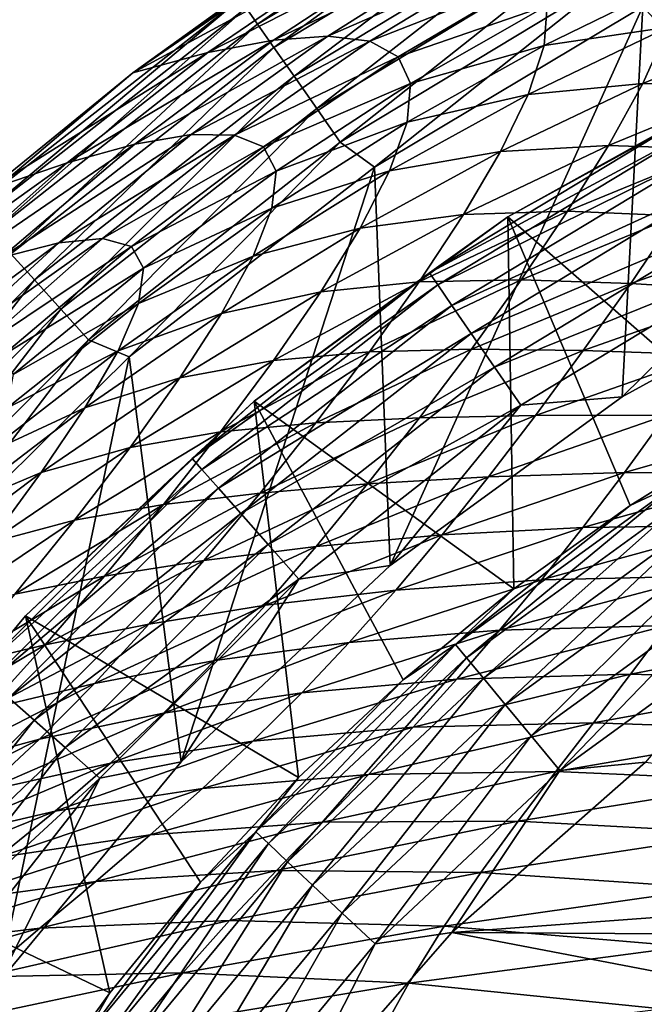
# Model space of a CAD drawing. Header units: metres. Extents: x -92 to 264, y -100 to 50.
# Tile 581 of 721: x 191.62 to 194.49, y 24.56 to 29.08. Entities that reach past the tile are written whole.
import ezdxf

# ---------------------------------------------------------------- set-up
doc = ezdxf.new("R2010")
doc.units = ezdxf.units.M
doc.layers.add('solid_21062050_01', color=7, linetype='CONTINUOUS')

msp = doc.modelspace()

# ---------------------------------------------------------------- linework, layer by layer
at = {"layer": 'solid_21062050_01'}
for points in [[(192.713333, 29.05699, 0.463466), (192.660858, 29.132036, 0.646537), (193.995346, 29.940134, 0.646537)], [(194.038315, 29.85927, 0.463466), (192.713333, 29.05699, 0.463466), (193.995346, 29.940134, 0.646537)], [(192.787888, 28.950405, 0.299666), (192.713333, 29.05699, 0.463466), (194.038315, 29.85927, 0.463466)], [(194.09935, 29.744415, 0.299666), (192.787888, 28.950405, 0.299666), (194.038315, 29.85927, 0.463466)], [(192.880249, 28.818195, 0.166512), (192.787888, 28.950405, 0.299666), (194.09935, 29.744415, 0.299666)], [(194.174973, 29.601969, 0.166512), (192.880249, 28.818195, 0.166512), (194.09935, 29.744415, 0.299666)], [(195.786804, 29.720613), (195.538712, 27.980227), (194.48056, 29.138233)], [(192.984024, 28.669586, 0.071482), (192.880249, 28.818195, 0.166512), (194.174973, 29.601969, 0.166512)], [(194.259949, 29.441864, 0.071482), (192.984024, 28.669586, 0.071482), (194.174973, 29.601969, 0.166512)], [(193.443085, 29.41618, 15.273205), (192.485413, 28.926516, 8.308378), (192.78537, 28.983305, 15.299473)], [(193.443085, 29.41618, 15.273205), (193.158615, 29.387323, 8.295835), (192.485413, 28.926516, 8.308378)], [(193.680023, 29.409983, 21.953388), (193.443085, 29.41618, 15.273205), (192.78537, 28.983305, 15.299473)], [(193.091949, 28.515064, 0.016852), (192.984024, 28.669586, 0.071482), (194.259949, 29.441864, 0.071482)], [(194.348312, 29.275383, 0.016851), (193.091949, 28.515064, 0.016852), (194.259949, 29.441864, 0.071482)], [(193.158615, 29.387323, 8.295835), (192.140213, 28.833567, 1.018013), (192.485413, 28.926516, 8.308378)], [(193.158615, 29.387323, 8.295835), (192.833069, 29.326378, 1.017039), (192.140213, 28.833567, 1.018013)], [(193.680023, 29.409983, 21.953388), (192.78537, 28.983305, 15.299473), (193.035385, 29.002001, 21.996113)], [(193.86293, 29.365307, 28.347052), (193.680023, 29.409983, 21.953388), (193.035385, 29.002001, 21.996113)], [(192.833069, 29.326378, 1.017039), (192.680634, 29.223757, 1.017248), (192.140213, 28.833567, 1.018013)], [(193.86293, 29.365307, 28.347052), (193.035385, 29.002001, 21.996113), (193.228302, 28.978416, 28.408422)], [(193.985413, 29.277798, 34.480911), (193.86293, 29.365307, 28.347052), (193.228302, 28.978416, 28.408422)], [(193.249802, 28.401663), (193.091949, 28.515064, 0.016852), (194.348312, 29.275383, 0.016851)], [(193.985413, 29.277798, 34.480911), (193.228302, 28.978416, 28.408422), (193.357101, 28.907551, 34.55949)], [(194.48056, 29.138233), (193.249802, 28.401663), (194.348312, 29.275383, 0.016851)], [(194.041092, 29.142965, 40.384106), (193.985413, 29.277798, 34.480911), (193.357101, 28.907551, 34.55949)], [(194.664444, 29.270737, 45.996376), (194.041092, 29.142965, 40.384106), (194.027863, 28.95956, 46.075249)], [(194.596146, 29.0436, 51.472496), (194.664444, 29.270737, 45.996376), (194.027863, 28.95956, 46.075249)], [(192.631683, 29.173897, 0.836089), (192.140213, 28.833567, 1.018013), (192.680634, 29.223757, 1.017248)], [(192.631683, 29.173897, 0.836089), (191.399399, 28.206093, 0.836089), (192.140213, 28.833567, 1.018013)], [(191.433487, 28.168127, 0.646537), (191.399399, 28.206093, 0.836089), (192.631683, 29.173897, 0.836089)], [(192.660858, 29.132036, 0.646537), (191.433487, 28.168127, 0.646537), (192.631683, 29.173897, 0.836089)], [(191.494797, 28.100101, 0.463467), (191.433487, 28.168127, 0.646537), (192.660858, 29.132036, 0.646537)], [(192.713333, 29.05699, 0.463466), (191.494797, 28.100101, 0.463467), (192.660858, 29.132036, 0.646537)], [(194.48056, 29.138233), (193.321121, 26.572826), (193.249802, 28.401663)], [(194.48056, 29.138233), (194.385696, 27.346333), (193.321121, 26.572826)], [(194.041092, 29.142965, 40.384106), (193.357101, 28.907551, 34.55949), (193.41481, 28.7843, 40.474277)], [(194.027863, 28.95956, 46.075249), (194.041092, 29.142965, 40.384106), (193.41481, 28.7843, 40.474277)], [(194.48056, 29.138233), (195.538712, 27.980227), (194.385696, 27.346333)], [(191.581863, 28.003489, 0.299667), (191.494797, 28.100101, 0.463467), (192.713333, 29.05699, 0.463466)], [(192.787888, 28.950405, 0.299666), (191.581863, 28.003489, 0.299667), (192.713333, 29.05699, 0.463466)], [(195.140793, 29.057505, 56.674797), (194.596146, 29.0436, 51.472496), (194.479538, 28.784901, 56.724163)], [(194.998367, 28.778862, 61.695271), (195.140793, 29.057505, 56.674797), (194.479538, 28.784901, 56.724163)], [(194.596146, 29.0436, 51.472496), (194.027863, 28.95956, 46.075249), (193.953461, 28.733805, 51.548634)], [(194.479538, 28.784901, 56.724163), (194.596146, 29.0436, 51.472496), (193.953461, 28.733805, 51.548634)], [(192.78537, 28.983305, 15.299473), (191.83989, 28.421421, 8.324612), (192.15007, 28.50631, 15.33311)], [(192.78537, 28.983305, 15.299473), (192.485413, 28.926516, 8.308378), (191.83989, 28.421421, 8.324612)], [(193.035385, 29.002001, 21.996113), (192.15007, 28.50631, 15.33311), (192.4086, 28.550133, 22.049849)], [(193.035385, 29.002001, 21.996113), (192.78537, 28.983305, 15.299473), (192.15007, 28.50631, 15.33311)], [(193.228302, 28.978416, 28.408422), (193.035385, 29.002001, 21.996113), (192.4086, 28.550133, 22.049849)], [(193.228302, 28.978416, 28.408422), (192.4086, 28.550133, 22.049849), (192.607758, 28.547945, 28.484325)], [(193.357101, 28.907551, 34.55949), (193.228302, 28.978416, 28.408422), (192.607758, 28.547945, 28.484325)], [(192.485413, 28.926516, 8.308378), (191.485703, 28.29994, 1.01895), (191.83989, 28.421421, 8.324612)], [(192.485413, 28.926516, 8.308378), (192.140213, 28.833567, 1.018013), (191.485703, 28.29994, 1.01895)], [(191.689774, 27.883627, 0.166512), (191.581863, 28.003489, 0.299667), (192.787888, 28.950405, 0.299666)], [(192.880249, 28.818195, 0.166512), (191.689774, 27.883627, 0.166512), (192.787888, 28.950405, 0.299666)], [(194.027863, 28.95956, 46.075249), (193.41481, 28.7843, 40.474277), (193.399246, 28.607347, 46.168907)], [(193.953461, 28.733805, 51.548634), (194.027863, 28.95956, 46.075249), (193.399246, 28.607347, 46.168907)], [(193.357101, 28.907551, 34.55949), (192.607758, 28.547945, 28.484325), (192.739944, 28.494102, 34.655697)], [(193.41481, 28.7843, 40.474277), (193.357101, 28.907551, 34.55949), (192.739944, 28.494102, 34.655697)], [(191.399399, 28.206093, 0.836089), (191.485703, 28.29994, 1.01895), (192.140213, 28.833567, 1.018013)], [(193.861252, 28.173126, -1.041631), (195.122025, 28.86624, -1.041631), (194.980042, 27.194836, -35.04163)], [(194.68335, 28.63002, -0.816342), (195.122025, 28.86624, -1.041631), (193.861252, 28.173126, -1.041631)], [(191.811005, 27.748886, 0.071482), (191.689774, 27.883627, 0.166512), (192.880249, 28.818195, 0.166512)], [(192.984024, 28.669586, 0.071482), (191.811005, 27.748886, 0.071482), (192.880249, 28.818195, 0.166512)], [(193.41481, 28.7843, 40.474277), (192.739944, 28.494102, 34.655697), (192.797653, 28.382895, 40.584457)], [(193.399246, 28.607347, 46.168907), (193.41481, 28.7843, 40.474277), (192.797653, 28.382895, 40.584457)], [(194.479538, 28.784901, 56.724163), (193.953461, 28.733805, 51.548634), (193.826996, 28.472982, 56.795135)], [(194.322952, 28.501062, 61.739346), (194.479538, 28.784901, 56.724163), (193.826996, 28.472982, 56.795135)], [(194.998367, 28.778862, 61.695271), (194.479538, 28.784901, 56.724163), (194.322952, 28.501062, 61.739346)], [(194.826843, 28.48328, 66.464333), (194.998367, 28.778862, 61.695271), (194.322952, 28.501062, 61.739346)], [(193.953461, 28.733805, 51.548634), (193.399246, 28.607347, 46.168907), (193.318802, 28.383711, 51.640007)], [(193.826996, 28.472982, 56.795135), (193.953461, 28.733805, 51.548634), (193.318802, 28.383711, 51.640007)], [(191.937088, 27.608788, 0.016852), (191.811005, 27.748886, 0.071482), (192.984024, 28.669586, 0.071482)], [(193.091949, 28.515064, 0.016852), (191.937088, 27.608788, 0.016852), (192.984024, 28.669586, 0.071482)], [(193.399246, 28.607347, 46.168907), (192.797653, 28.382895, 40.584457), (192.778717, 28.213003, 46.284206)], [(193.318802, 28.383711, 51.640007), (193.399246, 28.607347, 46.168907), (192.778717, 28.213003, 46.284206)], [(193.501083, 27.91531, -0.816342), (194.68335, 28.63002, -0.816342), (193.861252, 28.173126, -1.041631)], [(194.714417, 28.570839, -0.599173), (194.68335, 28.63002, -0.816342), (193.501083, 27.91531, -0.816342)], [(193.539047, 27.860306, -0.599173), (194.714417, 28.570839, -0.599173), (193.501083, 27.91531, -0.816342)], [(194.767456, 28.469776, -0.402698), (194.714417, 28.570839, -0.599173), (193.539047, 27.860306, -0.599173)], [(192.4086, 28.550133, 22.049849), (191.5392, 27.985741, 15.374513), (191.801178, 28.054417, 22.115206)], [(192.4086, 28.550133, 22.049849), (192.15007, 28.50631, 15.33311), (191.5392, 27.985741, 15.374513)], [(192.607758, 28.547945, 28.484325), (192.4086, 28.550133, 22.049849), (191.801178, 28.054417, 22.115206)], [(192.607758, 28.547945, 28.484325), (191.801178, 28.054417, 22.115206), (192.002335, 28.073519, 28.57552)], [(192.124512, 27.530394), (191.937088, 27.608788, 0.016852), (193.091949, 28.515064, 0.016852)], [(192.739944, 28.494102, 34.655697), (192.607758, 28.547945, 28.484325), (192.002335, 28.073519, 28.57552)], [(193.249802, 28.401663), (192.124512, 27.530394), (193.091949, 28.515064, 0.016852)], [(192.15007, 28.50631, 15.33311), (191.22467, 27.87319, 8.344684), (191.5392, 27.985741, 15.374513)], [(192.15007, 28.50631, 15.33311), (191.83989, 28.421421, 8.324612), (191.22467, 27.87319, 8.344684)], [(192.739944, 28.494102, 34.655697), (192.002335, 28.073519, 28.57552), (192.134598, 28.036785, 34.770382)], [(192.797653, 28.382895, 40.584457), (192.739944, 28.494102, 34.655697), (192.134598, 28.036785, 34.770382)], [(193.826996, 28.472982, 56.795135), (193.318802, 28.383711, 51.640007), (193.183258, 28.121525, 56.881611)], [(193.657608, 28.18437, 61.805611), (193.826996, 28.472982, 56.795135), (193.183258, 28.121525, 56.881611)], [(193.603882, 27.766373, -0.402698), (194.767456, 28.469776, -0.402698), (193.539047, 27.860306, -0.599173)], [(194.839737, 28.332047, -0.237061), (194.767456, 28.469776, -0.402698), (193.603882, 27.766373, -0.402698)], [(194.322952, 28.501062, 61.739346), (193.826996, 28.472982, 56.795135), (193.657608, 28.18437, 61.805611)], [(194.134674, 28.198536, 66.50618), (194.322952, 28.501062, 61.739346), (193.657608, 28.18437, 61.805611)], [(194.826843, 28.48328, 66.464333), (194.322952, 28.501062, 61.739346), (194.134674, 28.198536, 66.50618)], [(194.633301, 28.176992, 70.97171), (194.826843, 28.48328, 66.464333), (194.134674, 28.198536, 66.50618)], [(191.83989, 28.421421, 8.324612), (190.866455, 27.722708, 1.019744), (191.22467, 27.87319, 8.344684)], [(191.83989, 28.421421, 8.324612), (191.485703, 28.29994, 1.01895), (190.866455, 27.722708, 1.019744)], [(193.249802, 28.401663), (192.361938, 25.672016), (192.124512, 27.530394)], [(192.797653, 28.382895, 40.584457), (192.134598, 28.036785, 34.770382), (192.189972, 27.937922, 40.715534)], [(192.778717, 28.213003, 46.284206), (192.797653, 28.382895, 40.584457), (192.189972, 27.937922, 40.715534)], [(193.249802, 28.401663), (193.321121, 26.572826), (192.361938, 25.672016)], [(193.318802, 28.383711, 51.640007), (192.778717, 28.213003, 46.284206), (192.692062, 27.992247, 51.754192)], [(193.183258, 28.121525, 56.881611), (193.318802, 28.383711, 51.640007), (192.692062, 27.992247, 51.754192)], [(193.692245, 27.638361, -0.237061), (194.839737, 28.332047, -0.237061), (193.603882, 27.766373, -0.402698)], [(194.927536, 28.164764, -0.110815), (194.839737, 28.332047, -0.237061), (193.692245, 27.638361, -0.237061)], [(192.778717, 28.213003, 46.284206), (192.189972, 27.937922, 40.715534), (192.166382, 27.77569, 46.422108)], [(192.692062, 27.992247, 51.754192), (192.778717, 28.213003, 46.284206), (192.166382, 27.77569, 46.422108)], [(194.134674, 28.198536, 66.50618), (193.657608, 28.18437, 61.805611), (193.454346, 27.875286, 66.571037)], [(193.922531, 27.88435, 71.015831), (194.134674, 28.198536, 66.50618), (193.454346, 27.875286, 66.571037)], [(194.633301, 28.176992, 70.97171), (194.134674, 28.198536, 66.50618), (193.922531, 27.88435, 71.015831)], [(192.697296, 27.327461, -1.041631), (193.861252, 28.173126, -1.041631), (193.888077, 26.465214, -35.04163)], [(193.501083, 27.91531, -0.816342), (193.861252, 28.173126, -1.041631), (192.697296, 27.327461, -1.041631)], [(193.657608, 28.18437, 61.805611), (193.183258, 28.121525, 56.881611), (193.002411, 27.828926, 61.887749)], [(193.454346, 27.875286, 66.571037), (193.657608, 28.18437, 61.805611), (193.002411, 27.828926, 61.887749)], [(193.799561, 27.48288, -0.110815), (194.927536, 28.164764, -0.110815), (193.692245, 27.638361, -0.237061)], [(193.799561, 27.48288, -0.110815), (195.026321, 27.976564, -0.030477), (194.927536, 28.164764, -0.110815)], [(193.861252, 28.173126, -1.041631), (194.422119, 26.847898, -35.04163), (193.888077, 26.465214, -35.04163)], [(193.861252, 28.173126, -1.041631), (194.980042, 27.194836, -35.04163), (194.422119, 26.847898, -35.04163)], [(194.424438, 27.866785, 75.21093), (194.633301, 28.176992, 70.97171), (193.922531, 27.88435, 71.015831)], [(195.17276, 28.130915, 75.158585), (194.633301, 28.176992, 70.97171), (194.424438, 27.866785, 75.21093)], [(193.183258, 28.121525, 56.881611), (192.692062, 27.992247, 51.754192), (192.548035, 27.729591, 56.991863)], [(193.002411, 27.828926, 61.887749), (193.183258, 28.121525, 56.881611), (192.548035, 27.729591, 56.991863)], [(194.977982, 27.831303, 79.113014), (195.17276, 28.130915, 75.158585), (194.424438, 27.866785, 75.21093)], [(192.002335, 28.073519, 28.57552), (191.214096, 27.514851, 22.183701), (191.412613, 27.55477, 28.671106)], [(192.002335, 28.073519, 28.57552), (191.801178, 28.054417, 22.115206), (191.214096, 27.514851, 22.183701)], [(192.134598, 28.036785, 34.770382), (192.002335, 28.073519, 28.57552), (191.412613, 27.55477, 28.671106)], [(191.801178, 28.054417, 22.115206), (190.954315, 27.422142, 15.417797), (191.214096, 27.514851, 22.183701)], [(191.801178, 28.054417, 22.115206), (191.5392, 27.985741, 15.374513), (190.954315, 27.422142, 15.417797)], [(192.134598, 28.036785, 34.770382), (191.412613, 27.55477, 28.671106), (191.541367, 27.535061, 34.890392)], [(192.189972, 27.937922, 40.715534), (192.134598, 28.036785, 34.770382), (191.541367, 27.535061, 34.890392)], [(191.689774, 27.883627, 0.166512), (190.622849, 26.809824, 0.166512), (191.581863, 28.003489, 0.299667)], [(192.692062, 27.992247, 51.754192), (192.166382, 27.77569, 46.422108), (192.073212, 27.558695, 51.892273)], [(192.548035, 27.729591, 56.991863), (192.692062, 27.992247, 51.754192), (192.073212, 27.558695, 51.892273)], [(193.799561, 27.48288, -0.110815), (193.920303, 27.307959, -0.030477), (195.026321, 27.976564, -0.030477)], [(195.026321, 27.976564, -0.030477), (193.920303, 27.307959, -0.030477), (194.385696, 27.346333)], [(195.026321, 27.976564, -0.030477), (194.385696, 27.346333), (195.538712, 27.980227)], [(192.189972, 27.937922, 40.715534), (191.541367, 27.535061, 34.890392), (191.59201, 27.448896, 40.852249)], [(192.166382, 27.77569, 46.422108), (192.189972, 27.937922, 40.715534), (191.59201, 27.448896, 40.852249)], [(190.759903, 26.691198, 0.071482), (190.622849, 26.809824, 0.166512), (191.689774, 27.883627, 0.166512)], [(191.811005, 27.748886, 0.071482), (190.759903, 26.691198, 0.071482), (191.689774, 27.883627, 0.166512)], [(192.413574, 27.063305, -0.816342), (193.501083, 27.91531, -0.816342), (192.697296, 27.327461, -1.041631)], [(193.539047, 27.860306, -0.599173), (193.501083, 27.91531, -0.816342), (192.413574, 27.063305, -0.816342)], [(193.922531, 27.88435, 71.015831), (193.454346, 27.875286, 66.571037), (193.225708, 27.553566, 71.084084)], [(193.693939, 27.566025, 75.262062), (193.922531, 27.88435, 71.015831), (193.225708, 27.553566, 71.084084)], [(194.424438, 27.866785, 75.21093), (193.922531, 27.88435, 71.015831), (193.693939, 27.566025, 75.262062)], [(192.457901, 27.013277, -0.599173), (193.539047, 27.860306, -0.599173), (192.413574, 27.063305, -0.816342)], [(193.603882, 27.766373, -0.402698), (193.539047, 27.860306, -0.599173), (192.457901, 27.013277, -0.599173)], [(193.454346, 27.875286, 66.571037), (193.002411, 27.828926, 61.887749), (192.785995, 27.514078, 66.652458)], [(193.225708, 27.553566, 71.084084), (193.454346, 27.875286, 66.571037), (192.785995, 27.514078, 66.652458)], [(194.20697, 27.559471, 79.175644), (194.424438, 27.866785, 75.21093), (193.693939, 27.566025, 75.262062)], [(194.977982, 27.831303, 79.113014), (194.424438, 27.866785, 75.21093), (194.20697, 27.559471, 79.175644)], [(193.002411, 27.828926, 61.887749), (192.548035, 27.729591, 56.991863), (192.356949, 27.433992, 61.994675)], [(192.785995, 27.514078, 66.652458), (193.002411, 27.828926, 61.887749), (192.356949, 27.433992, 61.994675)], [(194.780975, 27.540155, 82.782234), (194.977982, 27.831303, 79.113014), (194.20697, 27.559471, 79.175644)], [(190.902435, 26.567867, 0.016852), (190.759903, 26.691198, 0.071482), (191.811005, 27.748886, 0.071482)], [(191.937088, 27.608788, 0.016852), (190.902435, 26.567867, 0.016852), (191.811005, 27.748886, 0.071482)], [(192.166382, 27.77569, 46.422108), (191.59201, 27.448896, 40.852249), (191.562592, 27.295185, 46.565502)], [(192.073212, 27.558695, 51.892273), (192.166382, 27.77569, 46.422108), (191.562592, 27.295185, 46.565502)], [(192.533585, 26.927843, -0.402698), (193.603882, 27.766373, -0.402698), (192.457901, 27.013277, -0.599173)], [(193.692245, 27.638361, -0.237061), (193.603882, 27.766373, -0.402698), (192.533585, 26.927843, -0.402698)], [(192.548035, 27.729591, 56.991863), (192.073212, 27.558695, 51.892273), (191.921204, 27.296677, 57.127167)], [(192.356949, 27.433992, 61.994675), (192.548035, 27.729591, 56.991863), (191.921204, 27.296677, 57.127167)], [(191.121429, 26.539236), (190.902435, 26.567867, 0.016852), (191.937088, 27.608788, 0.016852)], [(192.124512, 27.530394), (191.121429, 26.539236), (191.937088, 27.608788, 0.016852)], [(192.636734, 26.811415, -0.237061), (193.692245, 27.638361, -0.237061), (192.533585, 26.927843, -0.402698)], [(193.799561, 27.48288, -0.110815), (193.692245, 27.638361, -0.237061), (192.636734, 26.811415, -0.237061)], [(193.693939, 27.566025, 75.262062), (193.225708, 27.553566, 71.084084), (192.97966, 27.227478, 75.338791)], [(193.456314, 27.251102, 79.238731), (193.693939, 27.566025, 75.262062), (192.97966, 27.227478, 75.338791)], [(194.20697, 27.559471, 79.175644), (193.693939, 27.566025, 75.262062), (193.456314, 27.251102, 79.238731)], [(192.124512, 27.530394), (191.523285, 24.65818), (191.121429, 26.539236)], [(192.073212, 27.558695, 51.892273), (191.562592, 27.295185, 46.565502), (191.462784, 27.08325, 52.03558)], [(191.921204, 27.296677, 57.127167), (192.073212, 27.558695, 51.892273), (191.462784, 27.08325, 52.03558)], [(192.124512, 27.530394), (192.361938, 25.672016), (191.523285, 24.65818)], [(193.225708, 27.553566, 71.084084), (192.785995, 27.514078, 66.652458), (192.542984, 27.185623, 71.169968)], [(192.97966, 27.227478, 75.338791), (193.225708, 27.553566, 71.084084), (192.542984, 27.185623, 71.169968)], [(193.98761, 27.261862, 82.859528), (194.20697, 27.559471, 79.175644), (193.456314, 27.251102, 79.238731)], [(194.780975, 27.540155, 82.782234), (194.20697, 27.559471, 79.175644), (193.98761, 27.261862, 82.859528)], [(194.586761, 27.262705, 86.164055), (194.780975, 27.540155, 82.782234), (193.98761, 27.261862, 82.859528)], [(192.785995, 27.514078, 66.652458), (192.356949, 27.433992, 61.994675), (192.129074, 27.114449, 66.759956)], [(192.542984, 27.185623, 71.169968), (192.785995, 27.514078, 66.652458), (192.129074, 27.114449, 66.759956)], [(192.762009, 26.670006, -0.110815), (193.799561, 27.48288, -0.110815), (192.636734, 26.811415, -0.237061)], [(192.762009, 26.670006, -0.110815), (193.920303, 27.307959, -0.030477), (193.799561, 27.48288, -0.110815)], [(192.356949, 27.433992, 61.994675), (191.921204, 27.296677, 57.127167), (191.721069, 26.999372, 62.127922)], [(192.129074, 27.114449, 66.759956), (192.356949, 27.433992, 61.994675), (191.721069, 26.999372, 62.127922)], [(193.920303, 27.307959, -0.030477), (193.321121, 26.572826), (194.385696, 27.346333)], [(191.921204, 27.296677, 57.127167), (191.462784, 27.08325, 52.03558), (191.303558, 26.823513, 57.267548)], [(191.721069, 26.999372, 62.127922), (191.921204, 27.296677, 57.127167), (191.303558, 26.823513, 57.267548)], [(191.648499, 26.342581, -1.041631), (192.697296, 27.327461, -1.041631), (192.900696, 25.599304, -35.04163)], [(192.413574, 27.063305, -0.816342), (192.697296, 27.327461, -1.041631), (191.648499, 26.342581, -1.041631)], [(192.697296, 27.327461, -1.041631), (193.380219, 26.04842, -35.04163), (192.900696, 25.599304, -35.04163)], [(192.697296, 27.327461, -1.041631), (193.888077, 26.465214, -35.04163), (193.380219, 26.04842, -35.04163)], [(192.762009, 26.670006, -0.110815), (192.902954, 26.510912, -0.030477), (193.920303, 27.307959, -0.030477)], [(193.920303, 27.307959, -0.030477), (192.902954, 26.510912, -0.030477), (193.321121, 26.572826)], [(193.456314, 27.251102, 79.238731), (192.97966, 27.227478, 75.338791), (192.724197, 26.9053, 79.329254)], [(193.217026, 26.947121, 82.939697), (193.456314, 27.251102, 79.238731), (192.724197, 26.9053, 79.329254)], [(193.98761, 27.261862, 82.859528), (193.456314, 27.251102, 79.238731), (193.217026, 26.947121, 82.939697)], [(193.771927, 26.979706, 86.260612), (193.98761, 27.261862, 82.859528), (193.217026, 26.947121, 82.939697)], [(194.586761, 27.262705, 86.164055), (193.98761, 27.261862, 82.859528), (193.771927, 26.979706, 86.260612)], [(194.395432, 26.999151, 89.28093), (194.586761, 27.262705, 86.164055), (193.771927, 26.979706, 86.260612)], [(195.258926, 27.246725, 89.172676), (194.586761, 27.262705, 86.164055), (194.395432, 26.999151, 89.28093)], [(195.092392, 26.996878, 92.036232), (195.258926, 27.246725, 89.172676), (194.395432, 26.999151, 89.28093)], [(192.97966, 27.227478, 75.338791), (192.542984, 27.185623, 71.169968), (192.281784, 26.852554, 75.434624)], [(192.724197, 26.9053, 79.329254), (192.97966, 27.227478, 75.338791), (192.281784, 26.852554, 75.434624)], [(192.542984, 27.185623, 71.169968), (192.129074, 27.114449, 66.759956), (191.873718, 26.780365, 71.283463)], [(192.281784, 26.852554, 75.434624), (192.542984, 27.185623, 71.169968), (191.873718, 26.780365, 71.283463)], [(194.637894, 26.949329, -35.257172), (194.422119, 26.847898, -35.04163), (194.980042, 27.194836, -35.04163)], [(192.129074, 27.114449, 66.759956), (191.721069, 26.999372, 62.127922), (191.483429, 26.67655, 66.895348)], [(191.873718, 26.780365, 71.283463), (192.129074, 27.114449, 66.759956), (191.483429, 26.67655, 66.895348)], [(191.436691, 26.086426, -0.816342), (192.413574, 27.063305, -0.816342), (191.648499, 26.342581, -1.041631)], [(192.457901, 27.013277, -0.599173), (192.413574, 27.063305, -0.816342), (191.436691, 26.086426, -0.816342)], [(191.721069, 26.999372, 62.127922), (191.303558, 26.823513, 57.267548), (191.095825, 26.526394, 62.266487)], [(191.483429, 26.67655, 66.895348), (191.721069, 26.999372, 62.127922), (191.095825, 26.526394, 62.266487)], [(191.486725, 26.042105, -0.599173), (192.457901, 27.013277, -0.599173), (191.436691, 26.086426, -0.816342)], [(192.533585, 26.927843, -0.402698), (192.457901, 27.013277, -0.599173), (191.486725, 26.042105, -0.599173)], [(193.771927, 26.979706, 86.260612), (193.217026, 26.947121, 82.939697), (192.982025, 26.660332, 86.363213)], [(193.559372, 26.71311, 89.400108), (193.771927, 26.979706, 86.260612), (192.982025, 26.660332, 86.363213)], [(194.395432, 26.999151, 89.28093), (193.771927, 26.979706, 86.260612), (193.559372, 26.71311, 89.400108)], [(194.205307, 26.747894, 92.164124), (194.395432, 26.999151, 89.28093), (193.559372, 26.71311, 89.400108)], [(195.092392, 26.996878, 92.036232), (194.395432, 26.999151, 89.28093), (194.205307, 26.747894, 92.164124)], [(194.9263, 26.756399, 94.698654), (195.092392, 26.996878, 92.036232), (194.205307, 26.747894, 92.164124)], [(193.217026, 26.947121, 82.939697), (192.724197, 26.9053, 79.329254), (192.467255, 26.595314, 83.049553)], [(192.982025, 26.660332, 86.363213), (193.217026, 26.947121, 82.939697), (192.467255, 26.595314, 83.049553)], [(193.621201, 26.210653, -35.257172), (194.422119, 26.847898, -35.04163), (194.637894, 26.949329, -35.257172)], [(193.621201, 26.210653, -35.257172), (194.637894, 26.949329, -35.257172), (193.671417, 26.149937, -35.460682)], [(194.637894, 26.949329, -35.257172), (194.680115, 26.882795, -35.460682), (193.671417, 26.149937, -35.460682)], [(191.572159, 25.966417, -0.402698), (192.533585, 26.927843, -0.402698), (191.486725, 26.042105, -0.599173)], [(192.636734, 26.811415, -0.237061), (192.533585, 26.927843, -0.402698), (191.572159, 25.966417, -0.402698)], [(192.724197, 26.9053, 79.329254), (192.281784, 26.852554, 75.434624), (192.010803, 26.523876, 79.440781)], [(192.467255, 26.595314, 83.049553), (192.724197, 26.9053, 79.329254), (192.010803, 26.523876, 79.440781)], [(192.281784, 26.852554, 75.434624), (191.873718, 26.780365, 71.283463), (191.599564, 26.441429, 75.559868)], [(192.010803, 26.523876, 79.440781), (192.281784, 26.852554, 75.434624), (191.599564, 26.441429, 75.559868)], [(193.621201, 26.210653, -35.257172), (193.888077, 26.465214, -35.04163), (194.422119, 26.847898, -35.04163)], [(193.671417, 26.149937, -35.460682), (194.680115, 26.882795, -35.460682), (193.748596, 26.05665, -35.64225)], [(194.680115, 26.882795, -35.460682), (194.744995, 26.780571, -35.64225), (193.748596, 26.05665, -35.64225)], [(191.688583, 25.863272, -0.237061), (192.636734, 26.811415, -0.237061), (191.572159, 25.966417, -0.402698)], [(192.762009, 26.670006, -0.110815), (192.636734, 26.811415, -0.237061), (191.688583, 25.863272, -0.237061)], [(191.873718, 26.780365, 71.283463), (191.483429, 26.67655, 66.895348), (191.217743, 26.338324, 71.426636)], [(191.599564, 26.441429, 75.559868), (191.873718, 26.780365, 71.283463), (191.217743, 26.338324, 71.426636)], [(193.748596, 26.05665, -35.64225), (194.744995, 26.780571, -35.64225), (193.849045, 25.935234, -35.793232)], [(194.744995, 26.780571, -35.64225), (194.829422, 26.647526, -35.793232), (193.849045, 25.935234, -35.793232)], [(194.9263, 26.756399, 94.698654), (194.205307, 26.747894, 92.164124), (194.014709, 26.507338, 94.84494)], [(194.759735, 26.523792, 97.192909), (194.9263, 26.756399, 94.698654), (194.014709, 26.507338, 94.84494)], [(193.559372, 26.71311, 89.400108), (192.982025, 26.660332, 86.363213), (192.750046, 26.390739, 89.528862)], [(193.347443, 26.460333, 92.306839), (193.559372, 26.71311, 89.400108), (192.750046, 26.390739, 89.528862)], [(194.205307, 26.747894, 92.164124), (193.559372, 26.71311, 89.400108), (193.347443, 26.460333, 92.306839)], [(194.014709, 26.507338, 94.84494), (194.205307, 26.747894, 92.164124), (193.347443, 26.460333, 92.306839)], [(191.830002, 25.737993, -0.110815), (192.762009, 26.670006, -0.110815), (191.688583, 25.863272, -0.237061)], [(191.830002, 25.737993, -0.110815), (192.902954, 26.510912, -0.030477), (192.762009, 26.670006, -0.110815)], [(192.982025, 26.660332, 86.363213), (192.467255, 26.595314, 83.049553), (192.214935, 26.304211, 86.498222)], [(192.750046, 26.390739, 89.528862), (192.982025, 26.660332, 86.363213), (192.214935, 26.304211, 86.498222)], [(193.849045, 25.935234, -35.793232), (194.829422, 26.647526, -35.793232), (193.967972, 25.791475, -35.906437)], [(194.829422, 26.647526, -35.793232), (194.929398, 26.489994, -35.906437), (193.967972, 25.791475, -35.906437)], [(192.467255, 26.595314, 83.049553), (192.010803, 26.523876, 79.440781), (191.738434, 26.208591, 83.1828)], [(192.214935, 26.304211, 86.498222), (192.467255, 26.595314, 83.049553), (191.738434, 26.208591, 83.1828)], [(192.902954, 26.510912, -0.030477), (192.361938, 25.672016), (193.321121, 26.572826)], [(192.010803, 26.523876, 79.440781), (191.599564, 26.441429, 75.559868), (191.315308, 26.107332, 79.583847)], [(191.738434, 26.208591, 83.1828), (192.010803, 26.523876, 79.440781), (191.315308, 26.107332, 79.583847)], [(194.759735, 26.523792, 97.192909), (194.014709, 26.507338, 94.84494), (193.821976, 26.275831, 97.35434)], [(194.592194, 26.297022, 99.54763), (194.759735, 26.523792, 97.192909), (193.821976, 26.275831, 97.35434)], [(191.830002, 25.737993, -0.110815), (191.98909, 25.59705, -0.030477), (192.902954, 26.510912, -0.030477)], [(192.902954, 26.510912, -0.030477), (191.98909, 25.59705, -0.030477), (192.361938, 25.672016)], [(194.014709, 26.507338, 94.84494), (193.347443, 26.460333, 92.306839), (193.133606, 26.219627, 95.009636)], [(193.821976, 26.275831, 97.35434), (194.014709, 26.507338, 94.84494), (193.133606, 26.219627, 95.009636)], [(193.967972, 25.791475, -35.906437), (194.929398, 26.489994, -35.906437), (194.099716, 25.632217, -35.976471)], [(194.929398, 26.489994, -35.906437), (195.040146, 26.315479, -35.976471), (194.099716, 25.632217, -35.976471)], [(193.347443, 26.460333, 92.306839), (192.750046, 26.390739, 89.528862), (192.517639, 26.136461, 92.462677)], [(193.133606, 26.219627, 95.009636), (193.347443, 26.460333, 92.306839), (192.517639, 26.136461, 92.462677)], [(193.621201, 26.210653, -35.257172), (193.380219, 26.04842, -35.04163), (193.888077, 26.465214, -35.04163)], [(192.750046, 26.390739, 89.528862), (192.214935, 26.304211, 86.498222), (191.965027, 26.031837, 89.692993)], [(192.517639, 26.136461, 92.462677), (192.750046, 26.390739, 89.528862), (191.965027, 26.031837, 89.692993)], [(190.731415, 25.23402, -1.041631), (191.648499, 26.342581, -1.041631), (192.03479, 24.611923, -35.04163)], [(191.436691, 26.086426, -0.816342), (191.648499, 26.342581, -1.041631), (190.731415, 25.23402, -1.041631)], [(191.648499, 26.342581, -1.041631), (192.451584, 25.119787, -35.04163), (192.03479, 24.611923, -35.04163)], [(191.648499, 26.342581, -1.041631), (192.900696, 25.599304, -35.04163), (192.451584, 25.119787, -35.04163)], [(192.214935, 26.304211, 86.498222), (191.738434, 26.208591, 83.1828), (191.470642, 25.913746, 86.659462)], [(191.965027, 26.031837, 89.692993), (192.214935, 26.304211, 86.498222), (191.470642, 25.913746, 86.659462)], [(194.099716, 25.632217, -35.976471), (195.040146, 26.315479, -35.976471), (194.492676, 25.669756, -36)], [(193.821976, 26.275831, 97.35434), (193.133606, 26.219627, 95.009636), (192.915451, 25.989202, 97.537132)], [(193.626099, 26.051237, 99.720032), (193.821976, 26.275831, 97.35434), (192.915451, 25.989202, 97.537132)], [(194.592194, 26.297022, 99.54763), (193.821976, 26.275831, 97.35434), (193.626099, 26.051237, 99.720032)], [(194.423447, 26.073713, 101.78862), (194.592194, 26.297022, 99.54763), (193.626099, 26.051237, 99.720032)], [(195.460922, 26.273323, 101.653847), (194.592194, 26.297022, 99.54763), (194.423447, 26.073713, 101.78862)], [(195.324753, 26.047054, 103.805763), (195.460922, 26.273323, 101.653847), (194.423447, 26.073713, 101.78862)], [(191.738434, 26.208591, 83.1828), (191.315308, 26.107332, 79.583847), (191.029572, 25.787766, 83.35006)], [(191.470642, 25.913746, 86.659462), (191.738434, 26.208591, 83.1828), (191.029572, 25.787766, 83.35006)], [(193.133606, 26.219627, 95.009636), (192.517639, 26.136461, 92.462677), (192.281372, 25.895618, 95.190681)], [(192.915451, 25.989202, 97.537132), (193.133606, 26.219627, 95.009636), (192.281372, 25.895618, 95.190681)], [(192.705093, 25.350376, -35.257172), (193.380219, 26.04842, -35.04163), (193.621201, 26.210653, -35.257172)], [(192.705093, 25.350376, -35.257172), (193.621201, 26.210653, -35.257172), (192.762527, 25.296432, -35.460682)], [(193.621201, 26.210653, -35.257172), (193.671417, 26.149937, -35.460682), (192.762527, 25.296432, -35.460682)], [(192.517639, 26.136461, 92.462677), (191.965027, 26.031837, 89.692993), (191.71312, 25.776186, 92.656776)], [(192.281372, 25.895618, 95.190681), (192.517639, 26.136461, 92.462677), (191.71312, 25.776186, 92.656776)], [(192.762527, 25.296432, -35.460682), (193.671417, 26.149937, -35.460682), (192.850784, 25.213554, -35.64225)], [(193.671417, 26.149937, -35.460682), (193.748596, 26.05665, -35.64225), (192.850784, 25.213554, -35.64225)], [(194.423447, 26.073713, 101.78862), (193.626099, 26.051237, 99.720032), (193.426392, 25.831133, 101.967773)], [(194.253265, 25.851479, 103.941635), (194.423447, 26.073713, 101.78862), (193.426392, 25.831133, 101.967773)], [(195.324753, 26.047054, 103.805763), (194.423447, 26.073713, 101.78862), (194.253265, 25.851479, 103.941635)], [(191.965027, 26.031837, 89.692993), (191.470642, 25.913746, 86.659462), (191.204132, 25.638985, 89.886314)], [(191.71312, 25.776186, 92.656776), (191.965027, 26.031837, 89.692993), (191.204132, 25.638985, 89.886314)], [(193.626099, 26.051237, 99.720032), (192.915451, 25.989202, 97.537132), (192.691315, 25.766834, 99.916031)], [(193.426392, 25.831133, 101.967773), (193.626099, 26.051237, 99.720032), (192.691315, 25.766834, 99.916031)], [(192.705093, 25.350376, -35.257172), (192.900696, 25.599304, -35.04163), (193.380219, 26.04842, -35.04163)], [(192.850784, 25.213554, -35.64225), (193.748596, 26.05665, -35.64225), (192.965652, 25.105686, -35.793232)], [(193.748596, 26.05665, -35.64225), (193.849045, 25.935234, -35.793232), (192.965652, 25.105686, -35.793232)], [(195.189392, 25.818693, 105.898712), (195.324753, 26.047054, 103.805763), (194.253265, 25.851479, 103.941635)], [(192.915451, 25.989202, 97.537132), (192.281372, 25.895618, 95.190681), (192.037949, 25.666281, 97.738853)], [(192.691315, 25.766834, 99.916031), (192.915451, 25.989202, 97.537132), (192.037949, 25.666281, 97.738853)], [(191.688583, 25.863272, -0.237061), (191.572159, 25.966417, -0.402698), (190.733627, 24.896114, -0.402698)], [(192.281372, 25.895618, 95.190681), (191.71312, 25.776186, 92.656776), (191.454803, 25.535252, 95.412491)], [(192.037949, 25.666281, 97.738853), (192.281372, 25.895618, 95.190681), (191.454803, 25.535252, 95.412491)], [(192.965652, 25.105686, -35.793232), (193.849045, 25.935234, -35.793232), (193.101669, 24.977966, -35.906437)], [(193.849045, 25.935234, -35.793232), (193.967972, 25.791475, -35.906437), (193.101669, 24.977966, -35.906437)], [(190.861633, 24.807755, -0.237061), (191.688583, 25.863272, -0.237061), (190.733627, 24.896114, -0.402698)], [(191.830002, 25.737993, -0.110815), (191.688583, 25.863272, -0.237061), (190.861633, 24.807755, -0.237061)], [(194.253265, 25.851479, 103.941635), (193.426392, 25.831133, 101.967773), (193.222153, 25.613091, 104.123314)], [(194.081467, 25.627911, 106.032356), (194.253265, 25.851479, 103.941635), (193.222153, 25.613091, 104.123314)], [(195.189392, 25.818693, 105.898712), (194.253265, 25.851479, 103.941635), (194.081467, 25.627911, 106.032356)], [(193.426392, 25.831133, 101.967773), (192.691315, 25.766834, 99.916031), (192.460007, 25.550076, 102.172012)], [(193.222153, 25.613091, 104.123314), (193.426392, 25.831133, 101.967773), (192.460007, 25.550076, 102.172012)], [(195.055557, 25.58548, 107.956177), (195.189392, 25.818693, 105.898712), (194.081467, 25.627911, 106.032356)], [(191.71312, 25.776186, 92.656776), (191.204132, 25.638985, 89.886314), (190.933487, 25.382195, 92.882851)], [(191.454803, 25.535252, 95.412491), (191.71312, 25.776186, 92.656776), (190.933487, 25.382195, 92.882851)], [(192.691315, 25.766834, 99.916031), (192.037949, 25.666281, 97.738853), (191.785126, 25.446169, 100.132889)], [(192.460007, 25.550076, 102.172012), (192.691315, 25.766834, 99.916031), (191.785126, 25.446169, 100.132889)], [(193.101669, 24.977966, -35.906437), (193.967972, 25.791475, -35.906437), (193.252335, 24.836475, -35.976471)], [(193.967972, 25.791475, -35.906437), (194.099716, 25.632217, -35.976471), (193.252335, 24.836475, -35.976471)], [(191.01712, 24.700434, -0.110815), (191.830002, 25.737993, -0.110815), (190.861633, 24.807755, -0.237061)], [(191.01712, 24.700434, -0.110815), (191.98909, 25.59705, -0.030477), (191.830002, 25.737993, -0.110815)], [(192.037949, 25.666281, 97.738853), (191.454803, 25.535252, 95.412491), (191.185867, 25.306986, 97.983284)], [(191.785126, 25.446169, 100.132889), (192.037949, 25.666281, 97.738853), (191.185867, 25.306986, 97.983284)], [(191.98909, 25.59705, -0.030477), (191.523285, 24.65818), (192.361938, 25.672016)], [(193.603409, 24.889013, -36), (194.492676, 25.669756, -36), (198.028198, 25.21653, -36)], [(194.099716, 25.632217, -35.976471), (194.492676, 25.669756, -36), (193.603409, 24.889013, -36)], [(194.081467, 25.627911, 106.032356), (193.222153, 25.613091, 104.123314), (193.012802, 25.394648, 106.212334)], [(193.90889, 25.400091, 108.084587), (194.081467, 25.627911, 106.032356), (193.012802, 25.394648, 106.212334)], [(193.252335, 24.836475, -35.976471), (194.099716, 25.632217, -35.976471), (193.603409, 24.889013, -36)], [(195.055557, 25.58548, 107.956177), (194.081467, 25.627911, 106.032356), (193.90889, 25.400091, 108.084587)], [(191.01712, 24.700434, -0.110815), (191.192047, 24.579695, -0.030477), (191.98909, 25.59705, -0.030477)], [(191.98909, 25.59705, -0.030477), (191.192047, 24.579695, -0.030477), (191.523285, 24.65818)], [(193.222153, 25.613091, 104.123314), (192.460007, 25.550076, 102.172012), (192.220367, 25.336472, 104.330734)], [(193.012802, 25.394648, 106.212334), (193.222153, 25.613091, 104.123314), (192.220367, 25.336472, 104.330734)], [(192.705093, 25.350376, -35.257172), (192.451584, 25.119787, -35.04163), (192.900696, 25.599304, -35.04163)], [(194.924713, 25.344173, 109.999168), (195.055557, 25.58548, 107.956177), (193.90889, 25.400091, 108.084587)], [(192.460007, 25.550076, 102.172012), (191.785126, 25.446169, 100.132889), (191.521164, 25.232832, 102.398285)], [(192.220367, 25.336472, 104.330734), (192.460007, 25.550076, 102.172012), (191.521164, 25.232832, 102.398285)], [(191.785126, 25.446169, 100.132889), (191.185867, 25.306986, 97.983284), (190.903427, 25.089081, 100.393845)], [(191.521164, 25.232832, 102.398285), (191.785126, 25.446169, 100.132889), (190.903427, 25.089081, 100.393845)], [(193.012802, 25.394648, 106.212334), (192.220367, 25.336472, 104.330734), (191.971298, 25.123528, 106.417801)], [(192.799301, 25.172707, 108.258965), (193.012802, 25.394648, 106.212334), (191.971298, 25.123528, 106.417801)], [(193.90889, 25.400091, 108.084587), (193.012802, 25.394648, 106.212334), (192.799301, 25.172707, 108.258965)], [(193.737488, 25.164549, 110.120132), (193.90889, 25.400091, 108.084587), (192.799301, 25.172707, 108.258965)], [(194.924713, 25.344173, 109.999168), (193.90889, 25.400091, 108.084587), (193.737488, 25.164549, 110.120132)], [(191.904037, 24.382065, -35.257172), (192.451584, 25.119787, -35.04163), (192.705093, 25.350376, -35.257172)], [(191.904037, 24.382065, -35.257172), (192.705093, 25.350376, -35.257172), (191.967789, 24.335747, -35.460682)], [(192.705093, 25.350376, -35.257172), (192.762527, 25.296432, -35.460682), (191.967789, 24.335747, -35.460682)], [(192.220367, 25.336472, 104.330734), (191.521164, 25.232832, 102.398285), (191.244308, 25.023819, 104.560577)], [(191.971298, 25.123528, 106.417801), (192.220367, 25.336472, 104.330734), (191.244308, 25.023819, 104.560577)], [(194.798355, 25.091509, 112.048576), (194.924713, 25.344173, 109.999168), (193.737488, 25.164549, 110.120132)], [(191.967789, 24.335747, -35.460682), (192.762527, 25.296432, -35.460682), (192.065735, 24.264582, -35.64225)], [(192.762527, 25.296432, -35.460682), (192.850784, 25.213554, -35.64225), (192.065735, 24.264582, -35.64225)], [(190.731415, 25.23402, -1.041631), (191.6521, 24.077887, -35.04163), (191.305161, 23.519966, -35.04163)], [(190.731415, 25.23402, -1.041631), (192.03479, 24.611923, -35.04163), (191.6521, 24.077887, -35.04163)], [(192.065735, 24.264582, -35.64225), (192.850784, 25.213554, -35.64225), (192.193222, 24.171961, -35.793232)], [(192.850784, 25.213554, -35.64225), (192.965652, 25.105686, -35.793232), (192.193222, 24.171961, -35.793232)], [(193.603409, 24.889013, -36), (198.028198, 25.21653, -36), (197.091904, 24.867331, -36)], [(192.799301, 25.172707, 108.258965), (191.971298, 25.123528, 106.417801), (191.714005, 24.907955, 108.457741)], [(192.584091, 24.943563, 110.285873), (192.799301, 25.172707, 108.258965), (191.714005, 24.907955, 108.457741)], [(193.737488, 25.164549, 110.120132), (192.799301, 25.172707, 108.258965), (192.584091, 24.943563, 110.285873)], [(191.971298, 25.123528, 106.417801), (191.244308, 25.023819, 104.560577), (190.953049, 24.81661, 106.645248)], [(191.714005, 24.907955, 108.457741), (191.971298, 25.123528, 106.417801), (190.953049, 24.81661, 106.645248)], [(193.56926, 24.917793, 112.160713), (193.737488, 25.164549, 110.120132), (192.584091, 24.943563, 110.285873)], [(194.798355, 25.091509, 112.048576), (193.737488, 25.164549, 110.120132), (193.56926, 24.917793, 112.160713)], [(191.904037, 24.382065, -35.257172), (192.03479, 24.611923, -35.04163), (192.451584, 25.119787, -35.04163)], [(192.193222, 24.171961, -35.793232), (192.965652, 25.105686, -35.793232), (192.344162, 24.062294, -35.906437)], [(192.965652, 25.105686, -35.793232), (193.101669, 24.977966, -35.906437), (192.344162, 24.062294, -35.906437)], [(194.677994, 24.824215, 114.125275), (194.798355, 25.091509, 112.048576), (193.56926, 24.917793, 112.160713)], [(192.584091, 24.943563, 110.285873), (191.714005, 24.907955, 108.457741), (191.451523, 24.685806, 110.474159)], [(192.36969, 24.703489, 112.315666), (192.584091, 24.943563, 110.285873), (191.451523, 24.685806, 110.474159)], [(192.344162, 24.062294, -35.906437), (193.101669, 24.977966, -35.906437), (192.511368, 23.940805, -35.976471)], [(193.56926, 24.917793, 112.160713), (192.584091, 24.943563, 110.285873), (192.36969, 24.703489, 112.315666)], [(193.101669, 24.977966, -35.906437), (193.252335, 24.836475, -35.976471), (192.511368, 23.940805, -35.976471)], [(191.714005, 24.907955, 108.457741), (190.953049, 24.81661, 106.645248), (190.648895, 24.607727, 108.677284)], [(191.451523, 24.685806, 110.474159), (191.714005, 24.907955, 108.457741), (190.648895, 24.607727, 108.677284)], [(193.406204, 24.656326, 114.228012), (193.56926, 24.917793, 112.160713), (192.36969, 24.703489, 112.315666)], [(194.677994, 24.824215, 114.125275), (193.56926, 24.917793, 112.160713), (193.406204, 24.656326, 114.228012)], [(192.823532, 23.998587, -36), (193.603409, 24.889013, -36), (196.215454, 24.388706, -36)], [(193.252335, 24.836475, -35.976471), (193.603409, 24.889013, -36), (192.823532, 23.998587, -36)], [(193.603409, 24.889013, -36), (197.091904, 24.867331, -36), (196.215454, 24.388706, -36)], [(192.511368, 23.940805, -35.976471), (193.252335, 24.836475, -35.976471), (192.823532, 23.998587, -36)], [(194.565292, 24.538765, 116.247765), (194.677994, 24.824215, 114.125275), (193.406204, 24.656326, 114.228012)], [(192.36969, 24.703489, 112.315666), (191.451523, 24.685806, 110.474159), (191.187027, 24.453108, 112.490631)], [(192.158646, 24.44875, 114.370911), (192.36969, 24.703489, 112.315666), (191.187027, 24.453108, 112.490631)], [(193.406204, 24.656326, 114.228012), (192.36969, 24.703489, 112.315666), (192.158646, 24.44875, 114.370911)], [(193.250534, 24.376373, 116.341019), (193.406204, 24.656326, 114.228012), (192.158646, 24.44875, 114.370911)], [(194.565292, 24.538765, 116.247765), (193.406204, 24.656326, 114.228012), (193.250534, 24.376373, 116.341019)], [(191.904037, 24.382065, -35.257172), (191.6521, 24.077887, -35.04163), (192.03479, 24.611923, -35.04163)]]:
    msp.add_3dface(points, dxfattribs=at)

doc.saveas('drawing.dxf')
